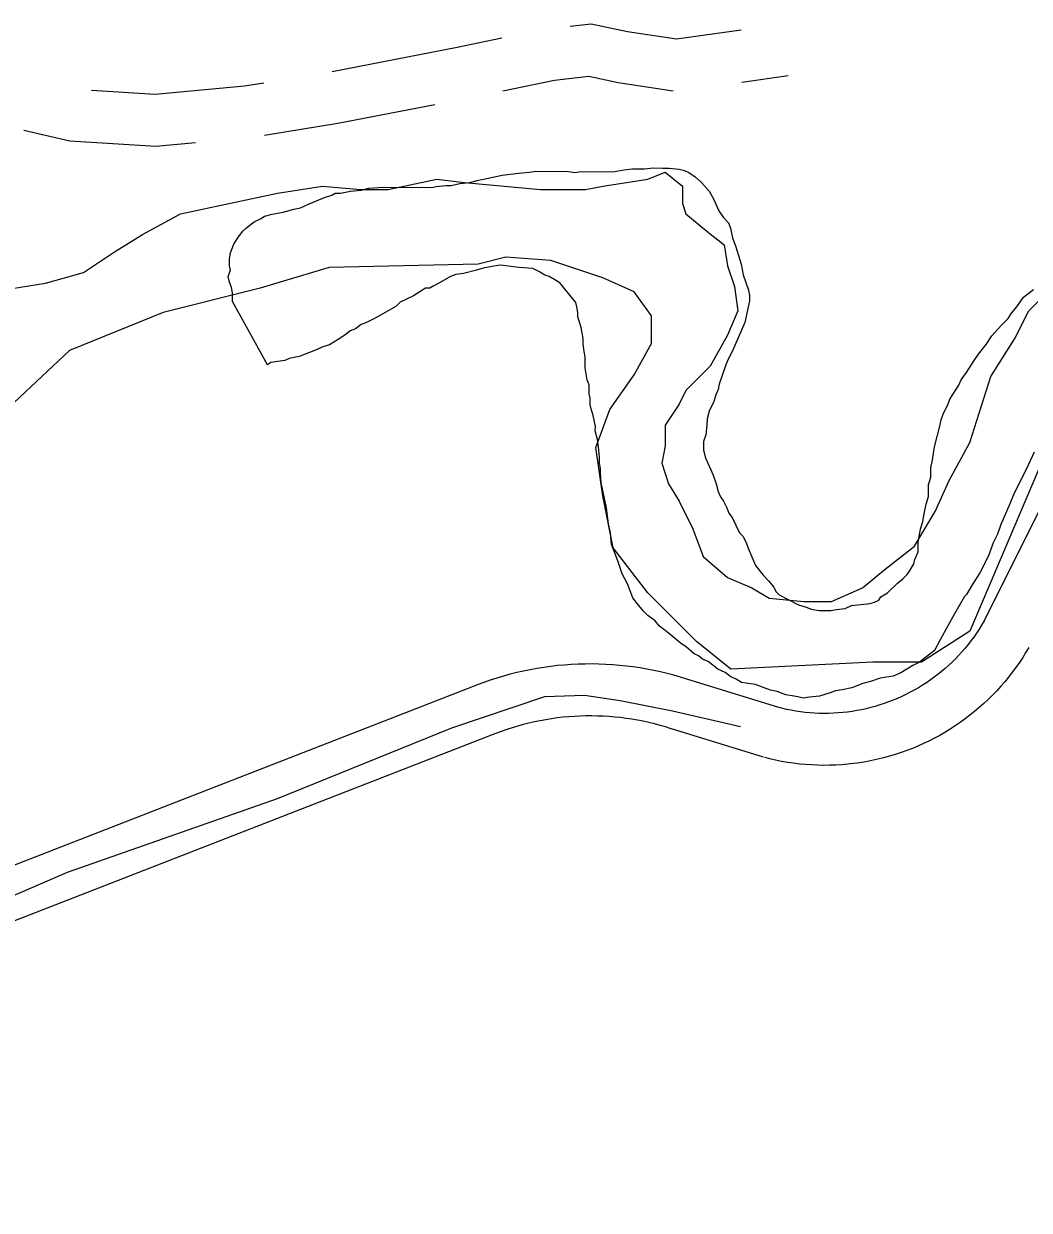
# Model space of a CAD drawing. Extents: x 3263578 to 3301413, y 764927 to 798602.
# Drawn here: x 3274177 to 3274758, y 788600 to 789285 of the extents above; entities that cross this region are included whole.
import ezdxf

# ---------------------------------------------------------------- set-up
doc = ezdxf.new("R2010")
doc.units = 0
for name, color, linetype in [('V-DTCH-CNTR', 7, 'Continuous'), ('V-ROAD-CNTR', 7, 'Continuous'), ('V-SITE-VEGE', 7, 'Continuous'), ('V-SURV-IDEN', 7, 'Continuous'), ('V-TOPO-SHOR', 7, 'Continuous')]:
    doc.layers.add(name, color=color, linetype=linetype)

msp = doc.modelspace()

# ---------------------------------------------------------------- linework, layer by layer
at = {"layer": 'V-DTCH-CNTR'}
msp.add_lwpolyline([(3274590.9, 788878.83), (3274551.67, 788887.87), (3274521.57, 788893.88), (3274500.84, 788896.83), (3274477.73, 788896.05), (3274424.09, 788877.99), (3274323.3, 788837.16), (3274202.01, 788794.69), (3274126.18, 788761.91)], dxfattribs=at)
at = {"layer": 'V-ROAD-CNTR'}
msp.add_line((3274591.73, 789251.23), (3274618.44, 789255.03), dxfattribs=at)
for points in [[(3274492.61, 789283.5), (3274504.77, 789284.92), (3274525.73, 789280.48), (3274554.11, 789276.18), (3274591.36, 789281.48)], [(3274355.12, 789257.37), (3274427.41, 789271.45), (3274453.23, 789276.7)], [(3274216.09, 789246.62), (3274252.9, 789244.31), (3274304.45, 789248.99), (3274315.66, 789250.83)], [(3274453.63, 789246.16), (3274483.5, 789252.24), (3274503.36, 789254.55), (3274520.37, 789250.94), (3274552.13, 789246.14)], [(3274316.02, 789220.49), (3274358.47, 789227.46), (3274414.4, 789238.35)], [(3274177.13, 789223.41), (3274203.63, 789217.34), (3274253.32, 789214.23), (3274276.25, 789216.31)], [(3274775.22, 789027.05), (3274731.17, 788939.02)], [(3274731.67, 788939.94), (3274730.19, 788937.43), (3274728.74, 788935.12), (3274727.24, 788932.84), (3274725.67, 788930.61), (3274724.05, 788928.42), (3274722.38, 788926.27), (3274720.64, 788924.17), (3274718.86, 788922.11), (3274717.02, 788920.09), (3274715.13, 788918.13), (3274713.2, 788916.21), (3274711.21, 788914.34), (3274709.18, 788912.53), (3274707.1, 788910.77), (3274704.97, 788909.06), (3274702.81, 788907.41), (3274700.59, 788905.81), (3274698.34, 788904.27), (3274696.06, 788902.79), (3274693.73, 788901.37), (3274691.37, 788900.01), (3274688.97, 788898.71), (3274686.55, 788897.47), (3274684.09, 788896.3), (3274681.6, 788895.19), (3274679.08, 788894.14), (3274676.54, 788893.16), (3274673.97, 788892.24), (3274671.38, 788891.39), (3274668.77, 788890.61), (3274666.14, 788889.89), (3274663.49, 788889.25), (3274660.83, 788888.67), (3274658.15, 788888.15), (3274655.46, 788887.71), (3274652.76, 788887.34), (3274650.05, 788887.04), (3274647.34, 788886.8), (3274644.62, 788886.64), (3274641.89, 788886.55), (3274639.17, 788886.52), (3274636.44, 788886.57), (3274633.72, 788886.69), (3274631, 788886.87), (3274628.28, 788887.13), (3274625.58, 788887.46), (3274622.88, 788887.85), (3274620.2, 788888.32), (3274617.52, 788888.85), (3274614.85, 788889.46), (3274612.39, 788890.08)], [(3274757.5, 788924.68), (3274755.82, 788921.83), (3274753.96, 788918.87), (3274752.03, 788915.95), (3274750.02, 788913.09), (3274747.94, 788910.27), (3274745.79, 788907.52), (3274743.57, 788904.82), (3274741.28, 788902.17), (3274738.93, 788899.59), (3274736.51, 788897.07), (3274734.02, 788894.61), (3274731.47, 788892.21), (3274728.86, 788889.89), (3274726.19, 788887.62), (3274723.47, 788885.43), (3274720.68, 788883.31), (3274717.85, 788881.27), (3274714.97, 788879.29), (3274712.03, 788877.39), (3274709.04, 788875.57), (3274706.01, 788873.82), (3274702.94, 788872.16), (3274699.82, 788870.57), (3274696.67, 788869.06), (3274693.47, 788867.63), (3274690.25, 788866.29), (3274686.98, 788865.03), (3274683.69, 788863.86), (3274680.37, 788862.77), (3274677.02, 788861.76), (3274673.64, 788860.84), (3274670.25, 788860.01), (3274666.83, 788859.27), (3274663.4, 788858.61), (3274659.94, 788858.05), (3274656.48, 788857.57), (3274653, 788857.18), (3274649.52, 788856.88), (3274646.03, 788856.67), (3274642.53, 788856.55), (3274639.04, 788856.52), (3274635.54, 788856.58), (3274632.05, 788856.73), (3274628.56, 788856.97), (3274625.08, 788857.3), (3274621.6, 788857.72), (3274618.14, 788858.23), (3274614.7, 788858.82), (3274611.27, 788859.51), (3274607.87, 788860.28), (3274605.05, 788860.99)], [(3274559.93, 788906.32), (3274556.29, 788907.45), (3274552.46, 788908.55), (3274548.6, 788909.57), (3274544.73, 788910.5), (3274540.83, 788911.34), (3274536.92, 788912.11), (3274532.99, 788912.78), (3274529.05, 788913.37), (3274525.1, 788913.87), (3274521.13, 788914.29), (3274517.16, 788914.61), (3274513.19, 788914.86), (3274509.2, 788915.01), (3274505.22, 788915.08), (3274501.23, 788915.06), (3274497.25, 788914.95), (3274493.27, 788914.76), (3274489.29, 788914.48), (3274485.33, 788914.11), (3274481.37, 788913.65), (3274477.42, 788913.11), (3274473.48, 788912.49), (3274469.56, 788911.77), (3274465.66, 788910.97), (3274461.77, 788910.09), (3274457.91, 788909.12), (3274454.06, 788908.07), (3274450.24, 788906.93), (3274446.45, 788905.71), (3274442.69, 788904.41), (3274438.97, 788903.03), (3274436.57, 788902.09)], [(3274436.6, 788902.1), (3274074.18, 788761.01), (3273780, 788645.71)], [(3274613.15, 788889.87), (3274559.91, 788906.33)], [(3274551.03, 788877.67), (3274547.7, 788878.71), (3274544.49, 788879.63), (3274541.28, 788880.48), (3274538.04, 788881.25), (3274534.79, 788881.96), (3274531.52, 788882.59), (3274528.24, 788883.16), (3274524.95, 788883.65), (3274521.64, 788884.07), (3274518.33, 788884.41), (3274515.02, 788884.69), (3274511.69, 788884.89), (3274508.37, 788885.02), (3274505.04, 788885.08), (3274501.71, 788885.06), (3274498.38, 788884.97), (3274495.06, 788884.81), (3274491.74, 788884.57), (3274488.42, 788884.27), (3274485.11, 788883.89), (3274481.82, 788883.44), (3274478.53, 788882.91), (3274475.26, 788882.32), (3274471.99, 788881.65), (3274468.75, 788880.91), (3274465.52, 788880.1), (3274462.31, 788879.22), (3274459.12, 788878.27), (3274455.95, 788877.25), (3274452.8, 788876.16), (3274449.66, 788875), (3274447.51, 788874.16)], [(3274447.48, 788874.15), (3274085.09, 788733.06), (3273777.33, 788612.45)], [(3274604.29, 788861.2), (3274551.05, 788877.67)]]:
    msp.add_lwpolyline(points, dxfattribs=at)
at = {"layer": 'V-SITE-VEGE'}
for points in [[(3274426.59, 789140.1), (3274423.46, 789138.88), (3274417.16, 789135.18), (3274413.39, 789133.34), (3274411.5, 789132.1), (3274409, 789132.13), (3274402.07, 789127.81), (3274394.52, 789124.13), (3274392, 789121.65), (3274384.45, 789117.33), (3274380.04, 789114.87), (3274375.01, 789112.41), (3274371.87, 789111.19), (3274368.72, 789108.72), (3274365.58, 789107.49), (3274362.42, 789105.02), (3274358.65, 789102.55), (3274353.61, 789099.47), (3274349.84, 789098.25), (3274345.44, 789096.41), (3274336.02, 789092.75), (3274330.38, 789091.54), (3274327.86, 789090.32), (3274319.71, 789089.14), (3274317.82, 789087.91), (3274297.51, 789124.4), (3274297.55, 789129.41), (3274296.96, 789132.54), (3274295.74, 789136.31), (3274295.14, 789138.82), (3274296.43, 789142.56), (3274295.82, 789145.08), (3274295.86, 789148.83), (3274296.52, 789152.58), (3274298.44, 789157.57), (3274300.35, 789160.68), (3274301.62, 789162.54), (3274303.52, 789165.03), (3274305.41, 789166.89), (3274308.57, 789169.36), (3274310.46, 789170.6), (3274314.23, 789172.44), (3274316.12, 789173.68), (3274320.51, 789174.89), (3274326.78, 789176.08), (3274333.06, 789177.9), (3274336.82, 789178.49), (3274341.85, 789180.95), (3274350.64, 789184.62), (3274355.04, 789185.83), (3274356.93, 789187.07), (3274360.06, 789187.04), (3274365.7, 789188.24), (3274371.97, 789188.81), (3274376.36, 789190.02), (3274384.5, 789190.57), (3274412.67, 789190.31), (3274415.18, 789190.91), (3274420.81, 789191.48), (3274423.94, 789191.45), (3274428.96, 789192.66), (3274434.6, 789193.23), (3274438.99, 789194.44), (3274445.26, 789195.64), (3274453.42, 789197.44), (3274462.81, 789198.6), (3274469.08, 789199.17), (3274472.84, 789199.76), (3274491.62, 789199.59), (3274495.37, 789198.93), (3274499.13, 789199.52), (3274517.28, 789199.34), (3274523.55, 789200.54), (3274528.56, 789201.12), (3274535.45, 789201.06), (3274540.46, 789201.64), (3274546.09, 789201.58), (3274549.85, 789201.55), (3274555.48, 789200.87), (3274558.6, 789200.21), (3274561.09, 789198.94), (3274564.82, 789196.4), (3274568.55, 789193.24), (3274572.88, 789188.19), (3274575.35, 789183.78), (3274578.41, 789176.87), (3274580.88, 789173.09), (3274583.98, 789169.94), (3274585.2, 789166.79), (3274586.4, 789161.15), (3274588.23, 789156.13), (3274591.27, 789146.08), (3274592.46, 789139.81), (3274595.51, 789131.02), (3274596.11, 789127.88), (3274596.08, 789124.76), (3274593.46, 789112.26), (3274586.42, 789096.05), (3274583.87, 789091.07), (3274582.59, 789087.95), (3274578.73, 789076.72)], [(3274760.51, 789037.47), (3274756.04, 789027.5), (3274749.02, 789013.8), (3274746.46, 789007.56), (3274741.35, 788995.72), (3274739.41, 788990.1), (3274736.86, 788985.12), (3274734.29, 788977.63), (3274729.19, 788967.66), (3274724.75, 788960.82), (3274721.57, 788955.21), (3274720.3, 788953.97), (3274714.58, 788944.02), (3274710.76, 788937.17), (3274706.3, 788929.07), (3274703.11, 788922.84), (3274694.29, 788916.04), (3274690.51, 788914.19), (3274683.59, 788909.88), (3274679.19, 788908.04), (3274671.67, 788906.86), (3274666.02, 788905.03), (3274661.62, 788903.82), (3274655.34, 788901.38), (3274649.7, 788900.18), (3274645.94, 788899.58), (3274642.8, 788898.36), (3274636.52, 788896.54), (3274630.88, 788895.97), (3274627.12, 788895.38), (3274624, 788896.03), (3274620.87, 788896.69), (3274617.12, 788897.35), (3274612.14, 788899.27), (3274608.39, 788899.93), (3274604.64, 788901.22), (3274599.65, 788903.15), (3274591.53, 788904.47), (3274588.42, 788906.38), (3274585.3, 788907.66), (3274582.19, 788910.19), (3274577.83, 788912.11), (3274572.24, 788916.55), (3274569.12, 788917.83), (3274566.63, 788919.72), (3274564.14, 788921), (3274559.79, 788924.8), (3274556.06, 788927.34), (3274549.23, 788933.03), (3274544.26, 788936.83), (3274541.78, 788939.99), (3274537.43, 788943.16), (3274534.95, 788945.68), (3274531.24, 788950.1), (3274528.76, 788953.25), (3274525.71, 788961.42), (3274522.63, 788967.08), (3274520.2, 788974.61), (3274516.53, 788984.04), (3274515.96, 788990.93), (3274514.76, 788995.95), (3274513.6, 789005.34), (3274510.6, 789019.77), (3274510.03, 789025.41), (3274510.05, 789027.91), (3274509.45, 789031.05), (3274509.49, 789034.8), (3274508.92, 789040.44), (3274508.33, 789044.83), (3274507.13, 789049.84), (3274507.15, 789052.35), (3274505.96, 789058.62), (3274504.74, 789062.39), (3274504.14, 789064.9), (3274504.17, 789068.65), (3274503.57, 789071.16), (3274503.62, 789076.17), (3274502.39, 789079.31), (3274501.21, 789086.2), (3274501.26, 789092.46), (3274500.67, 789095.6), (3274500.08, 789099.99), (3274500.11, 789103.11), (3274498.92, 789109.38), (3274497.1, 789115.66), (3274497.12, 789118.16), (3274496.52, 789121.3), (3274495.92, 789123.81), (3274486.64, 789135.16), (3274484.77, 789136.43), (3274480.41, 789138.98), (3274477.92, 789139.62), (3274474.8, 789141.53), (3274471.07, 789143.44), (3274462.94, 789144.15), (3274452.31, 789145.49), (3274448.55, 789144.91), (3274442.28, 789143.71), (3274438.51, 789142.49), (3274430.98, 789140.69), (3274426.59, 789140.1)], [(3274613.28, 788954.97), (3274624.49, 788949.23), (3274628.86, 788947.94), (3274631.98, 788946.66), (3274636.35, 788945.99), (3274643.24, 788945.93), (3274646.37, 788946.53), (3274651.39, 788947.1), (3274655.16, 788948.95), (3274665.81, 788950.1), (3274668.32, 788950.7), (3274670.83, 788951.93), (3274672.1, 788953.8), (3274675.88, 788956.27), (3274681.57, 788961.85), (3274684.72, 788964.32), (3274687.25, 788966.8), (3274688.52, 788968.67), (3274691.06, 788973.02), (3274691.71, 788975.52), (3274693.63, 788979.89), (3274693.68, 788985.52), (3274695, 788993.02), (3274696.29, 788997.39), (3274696.96, 789001.76), (3274698.27, 789007.38), (3274699.56, 789011.75), (3274699.62, 789018.64), (3274700.91, 789023.01), (3274700.97, 789028.64), (3274701.62, 789031.76), (3274702.95, 789040.51), (3274706.19, 789052.38), (3274706.85, 789056.13), (3274708.14, 789059.87), (3274710.69, 789064.85), (3274711.97, 789067.97), (3274717.05, 789076.06), (3274718.34, 789079.18), (3274721.51, 789083.53), (3274725.95, 789090.38), (3274728.49, 789094.11), (3274732.92, 789099.7), (3274736.1, 789104.68), (3274741.79, 789110.88), (3274745.58, 789114.6), (3274747.48, 789117.72), (3274750.65, 789121.44), (3274754.46, 789127.04), (3274760.13, 789131.37)], [(3274578.73, 789076.72), (3274578.08, 789073.6), (3274576.8, 789070.48), (3274575.51, 789066.74), (3274572.96, 789061.12), (3274571.66, 789056.76), (3274571.63, 789053), (3274570.95, 789047.37), (3274569.66, 789043.63), (3274569.61, 789038.62), (3274570.83, 789034.23), (3274572.05, 789031.09), (3274573.89, 789027.32), (3274575.11, 789024.18), (3274576.94, 789019.15), (3274578.16, 789014.76), (3274579.38, 789011.62), (3274581.23, 789009.1), (3274583.08, 789005.33), (3274584.3, 789002.18), (3274586.15, 788999.66), (3274590.45, 788990.86), (3274592.31, 788988.96), (3274594.16, 788985.19), (3274595.38, 788982.05), (3274599.67, 788972), (3274603.99, 788966.32), (3274607.1, 788963.16), (3274610.19, 788959.38), (3274611.42, 788956.87), (3274613.28, 788954.97)]]:
    msp.add_lwpolyline(points, dxfattribs=at)
at = {"layer": 'V-TOPO-SHOR'}
for points in [[(3274165.52, 789131.15), (3274189.52, 789135.14), (3274211.52, 789141.14), (3274229.52, 789153.14), (3274245.52, 789163.14), (3274267.52, 789175.14), (3274305.52, 789183.13), (3274323.52, 789187.13), (3274349.51, 789191.13), (3274371.51, 789189.13), (3274387.51, 789189.12), (3274415.51, 789195.12), (3274431.51, 789193.12), (3274475.51, 789189.12), (3274501.51, 789189.11), (3274511.51, 789191.11), (3274537.5, 789195.11), (3274547.5, 789199.11), (3274557.5, 789191.11), (3274557.5, 789181.11), (3274559.5, 789175.11), (3274571.5, 789165.11), (3274581.5, 789157.11), (3274583.5, 789145.11), (3274587.5, 789133.11), (3274589.5, 789119.11), (3274583.49, 789105.11), (3274573.49, 789087.11), (3274559.49, 789073.12), (3274555.49, 789065.12), (3274547.49, 789053.12), (3274547.49, 789041.12), (3274545.49, 789031.12), (3274549.49, 789019.12), (3274555.49, 789009.12), (3274563.49, 788993.12), (3274569.48, 788977.12), (3274583.48, 788965.12), (3274597.48, 788959.12), (3274607.48, 788953.12), (3274627.48, 788951.12), (3274643.48, 788951.11), (3274661.48, 788959.11), (3274673.48, 788969.11), (3274691.48, 788983.11), (3274703.48, 789003.11), (3274711.48, 789021.1), (3274723.48, 789043.1), (3274735.48, 789081.1), (3274749.49, 789103.1), (3274757.49, 789119.1), (3274783.49, 789145.09)], [(3274763.48, 789028.1), (3274723.47, 788934.11), (3274695.47, 788916.11), (3274667.47, 788916.11), (3274585.48, 788912.12), (3274565.48, 788928.12), (3274537.48, 788956.12), (3274517.49, 788982.12), (3274511.49, 789012.12), (3274507.49, 789040.12), (3274515.49, 789062.12), (3274529.5, 789082.12), (3274539.5, 789100.12), (3274539.5, 789116.11), (3274529.5, 789130.11), (3274511.5, 789138.12), (3274481.5, 789148.12), (3274455.5, 789150.12), (3274439.51, 789146.12), (3274353.51, 789144.13), (3274313.51, 789132.13), (3274257.51, 789118.14), (3274203.51, 789096.15), (3274171.51, 789066.15)]]:
    msp.add_lwpolyline(points, dxfattribs=at)

# ---------------------------------------------------------------- texts
at = {"layer": 'V-SURV-IDEN'}
msp.add_text('2500+68.1', height=100, rotation=45.79495, dxfattribs=at).set_placement((3274551.85, 788184.95))

doc.saveas('drawing.dxf')
